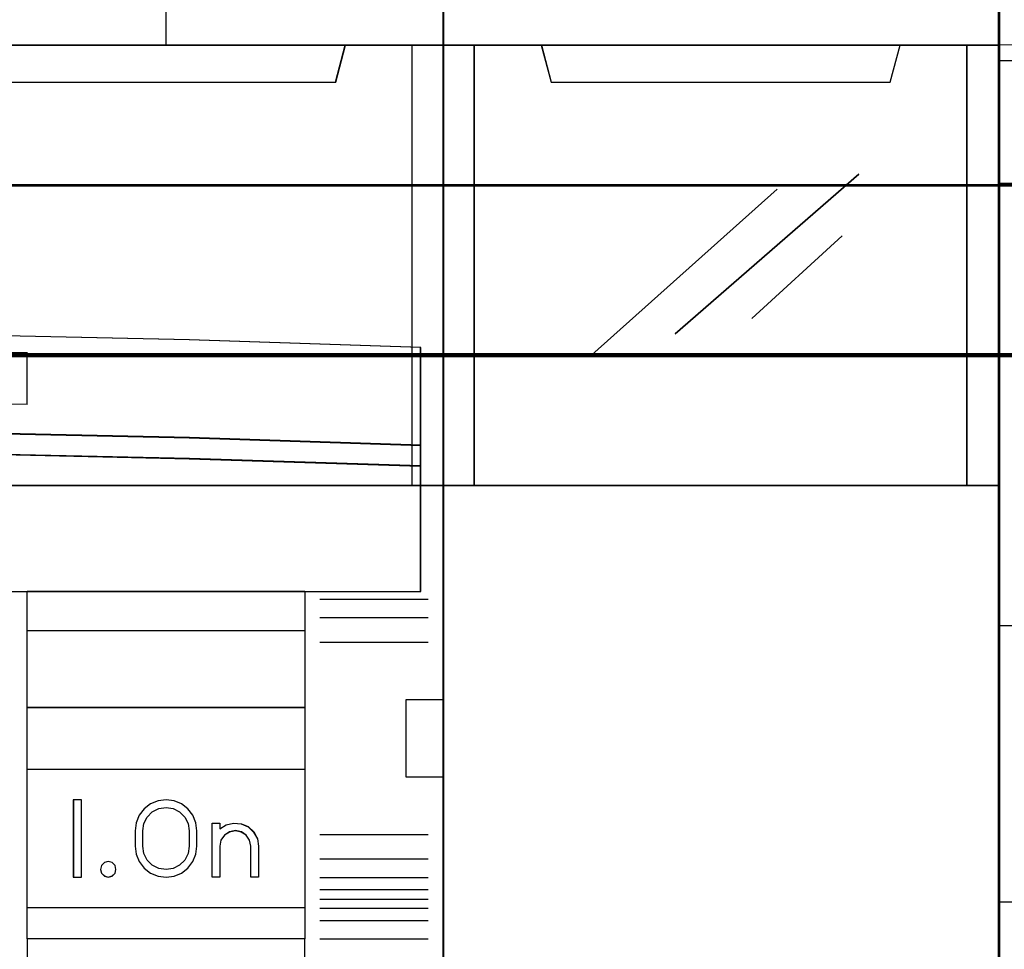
# Model space of a CAD drawing. Header units: millimetres. Extents: x -1290 to 1795, y -4192 to -1311.
# Tile 390 of 656: x 1435.21 to 1441.6, y -3656.29 to -3650.25. Entities that reach past the tile are written whole.
import ezdxf

# ---------------------------------------------------------------- set-up
doc = ezdxf.new("R2010")
doc.units = ezdxf.units.MM
doc.layers.add('30', color=7, linetype='Continuous')
doc.layers.add('45', color=7, linetype='Continuous')
doc.layers.add('Aparatura', color=7, linetype='Continuous', lineweight=13)

# ---------------------------------------------------------------- blocks, each defined once
blk = doc.blocks.new('*D190')
at = {"layer": '45', "color": 7}
for points in [[(351.547912, -83.666358), (369.545417, -83.666358), (369.545417, -83.666358), (387.537078, -83.666358), (387.537078, -83.666358), (387.537078, -166.644258), (387.537078, -166.644258), (369.545417, -166.644258), (369.545417, -166.644258), (351.547912, -166.644258), (351.547912, -166.644258), (333.55625, -166.644258), (333.55625, -166.644258), (333.55625, -83.666358), (333.55625, -83.666358), (351.547912, -83.666358), (351.547912, -83.666358)], [(333.55625, -102.666642), (387.537078, -102.666642), (387.537078, -116.963085), (333.55625, -116.963085), (333.55625, -102.666642)], [(333.561622, -102.670233), (387.531706, -102.670233), (387.531706, -116.959494), (333.561622, -116.959494), (333.561622, -102.670233)], [(336.74002, -102.666642), (337.055572, -103.874918), (337.055572, -103.874918), (384.037757, -103.874918), (384.037757, -103.874918), (384.353309, -102.666642), (336.74002, -102.666642)], [(336.745392, -102.670233), (337.060872, -103.869532), (384.032456, -103.869532), (384.347937, -102.670233), (336.745392, -102.670233)], [(386.79396, -112.474877), (379.291138, -112.228818), (371.794159, -112.064779), (364.291337, -111.982759), (356.800201, -111.982759), (349.297379, -112.064779), (341.806243, -112.228818), (334.297578, -112.474877), (334.297578, -115.656064), (341.806243, -115.410005), (349.297379, -115.245966), (356.800201, -115.158088), (364.291337, -115.158088), (371.794159, -115.245966), (379.291138, -115.410005), (386.79396, -115.656064), (386.79396, -112.474877)], [(386.79396, -115.64907), (379.291138, -115.401471), (371.794159, -115.236405), (364.291337, -115.147977), (356.800201, -115.147977), (349.297379, -115.236405), (341.806243, -115.401471), (334.297578, -115.64907), (334.297578, -116.332914), (341.806243, -116.09121), (349.297379, -115.920249), (356.800201, -115.837717), (364.291337, -115.837717), (371.794159, -115.920249), (379.291138, -116.09121), (386.79396, -116.332914), (386.79396, -115.64907)], [(386.790379, -115.648864), (379.288836, -115.403141), (371.793136, -115.239326), (364.291593, -115.151568), (356.801735, -115.151568), (349.300193, -115.239326), (341.810335, -115.403141), (334.30295, -115.648864), (334.30295, -116.327528), (341.810335, -116.087656), (349.300193, -115.91799), (356.801735, -115.836082), (364.291593, -115.836082), (371.793136, -115.91799), (379.288836, -116.087656), (386.790379, -116.327528), (386.790379, -115.648864)], [(386.790379, -115.648864), (379.288836, -115.403141), (371.793136, -115.239326), (364.291593, -115.151568), (356.801735, -115.151568), (349.300193, -115.239326), (341.810335, -115.403141), (334.30295, -115.648864), (334.30295, -116.327528), (341.810335, -116.087656), (349.300193, -115.91799), (356.801735, -115.836082), (364.291593, -115.836082), (371.793136, -115.91799), (379.288836, -116.087656), (386.790379, -116.327528), (386.790379, -115.648864)], [(386.79396, -116.322087), (379.291138, -116.082006), (371.794159, -115.912192), (364.291337, -115.830214), (356.800201, -115.830214), (349.297379, -115.912192), (341.806243, -116.082006), (334.297578, -116.322087), (334.297578, -120.397607), (386.79396, -120.397607), (386.79396, -116.322087)], [(374.030232, -120.386835), (383.037184, -120.386835), (383.037184, -131.665279), (374.030232, -131.665279), (374.030232, -120.386835)], [(374.035604, -120.392221), (383.033603, -120.392221), (383.033603, -131.659893), (374.035604, -131.659893), (374.035604, -120.392221)], [(374.035604, -120.392221), (383.033603, -120.392221), (383.033603, -131.659893), (374.035604, -131.659893), (374.035604, -120.392221)], [(374.030232, -121.654358), (383.037184, -121.654358), (383.037184, -124.166065), (374.030232, -124.166065), (374.030232, -121.654358)], [(374.035604, -121.659744), (383.033603, -121.659744), (383.033603, -124.160679), (374.035604, -124.160679), (374.035604, -121.659744)], [(374.035604, -121.659744), (383.033603, -121.659744), (383.033603, -124.160679), (374.035604, -124.160679), (374.035604, -121.659744)], [(374.030232, -126.157118), (383.037184, -126.157118), (383.037184, -130.659878), (374.030232, -130.659878), (374.030232, -126.157118)], [(374.035604, -126.162504), (383.033603, -126.162504), (383.033603, -130.654492), (374.035604, -130.654492), (374.035604, -126.162504)], [(375.788647, -127.155338), (375.530794, -127.155338), (375.530794, -129.656273), (375.788647, -129.656273), (375.788647, -127.155338)]]:
    blk.add_lwpolyline(points, close=True, dxfattribs=at)
at = {"layer": '45', "color": 59}
blk.add_lwpolyline([(351.549703, -83.671744), (369.543626, -83.671744), (387.531706, -83.671744), (387.531706, -166.640667), (369.543626, -166.640667), (351.549703, -166.640667), (333.561622, -166.640667), (333.561622, -83.671744), (351.549703, -83.671744)], close=True, dxfattribs=at)
at = {"layer": '45', "color": 7}
for points in [[(378.528336, -95.364917), (378.528336, -102.677414)], [(374.040976, -112.652428), (367.296413, -112.545604), (360.55185, -112.514186), (353.795598, -112.545604), (347.04519, -112.652428)], [(374.030232, -114.323907), (374.030232, -112.641656)], [(386.321229, -126.413854), (386.321229, -123.902147)], [(386.321229, -123.902147), (387.537078, -123.902147)], [(386.321229, -126.403082), (387.537078, -126.403082)], [(374.030232, -131.652712), (374.030232, -133.277512)], [(383.02644, -131.652712), (383.02644, -133.277512)]]:
    blk.add_lwpolyline(points, dxfattribs=at)
at = {"layer": '45', "color": 4}
blk.add_lwpolyline([(386.519991, -116.963085), (386.519991, -102.666642)], dxfattribs=at)
blk.add_lwpolyline([(386.790379, -112.477265), (379.288836, -112.231807), (371.793136, -112.068169), (364.291593, -111.98635), (356.801735, -111.98635), (349.300193, -112.068169), (341.810335, -112.231807), (334.30295, -112.477265), (334.30295, -115.650678), (341.810335, -115.40522), (349.300193, -115.241582), (356.801735, -115.153919), (364.291593, -115.153919), (371.793136, -115.241582), (379.288836, -115.40522), (386.790379, -115.650678), (386.790379, -112.477265)], close=True, dxfattribs=at)
blk.add_lwpolyline([(386.790379, -112.477265), (379.288836, -112.231807), (371.793136, -112.068169), (364.291593, -111.98635), (356.801735, -111.98635), (349.300193, -112.068169), (341.810335, -112.231807), (334.30295, -112.477265), (334.30295, -115.650678), (341.810335, -115.40522), (349.300193, -115.241582), (356.801735, -115.153919), (364.291593, -115.153919), (371.793136, -115.241582), (379.288836, -115.40522), (386.790379, -115.650678), (386.790379, -112.477265)], close=True, dxfattribs=at)
at = {"layer": '45', "color": 251}
for points in [[(374.040976, -114.323907), (367.296413, -114.215696), (360.55185, -114.183869), (353.795598, -114.215696), (347.04519, -114.323907)], [(383.52424, -120.638185), (387.039279, -120.638185)], [(383.52424, -121.23963), (387.039279, -121.23963)], [(383.52424, -122.04036), (387.039279, -122.04036)], [(383.52424, -128.272051), (387.039279, -128.272051)], [(383.52424, -129.0656), (387.039279, -129.0656)], [(383.52424, -129.667045), (387.039279, -129.667045)], [(383.52424, -130.065615), (387.039279, -130.065615)], [(383.52424, -130.36903), (387.039279, -130.36903)], [(383.52424, -130.66706), (387.039279, -130.66706)], [(383.52424, -131.06922), (387.039279, -131.06922)], [(383.52424, -131.665279), (387.039279, -131.665279)]]:
    blk.add_lwpolyline(points, dxfattribs=at)
blk.add_lwpolyline([(386.790379, -116.326506), (379.288836, -116.086897), (371.793136, -115.917417), (364.291593, -115.8356), (356.801735, -115.8356), (349.300193, -115.917417), (341.810335, -116.086897), (334.30295, -116.326506), (334.30295, -120.394016), (386.790379, -120.394016), (386.790379, -116.326506)], close=True, dxfattribs=at)
blk.add_lwpolyline([(386.790379, -116.326506), (379.288836, -116.086897), (371.793136, -115.917417), (364.291593, -115.8356), (356.801735, -115.8356), (349.300193, -115.917417), (341.810335, -116.086897), (334.30295, -116.326506), (334.30295, -120.394016), (386.790379, -120.394016), (386.790379, -116.326506)], close=True, dxfattribs=at)
at = {"layer": '45', "color": 255}
for points in [[(375.794019, -127.149952), (375.525422, -127.149952), (375.525422, -127.149952), (375.525422, -129.661659), (375.525422, -129.661659), (375.794019, -129.661659), (375.794019, -129.661659), (375.794019, -127.149952), (375.794019, -127.149952)], [(379.538261, -128.153461), (379.503013, -127.901116), (379.40902, -127.648772), (379.244532, -127.449244), (379.038922, -127.284927), (378.798064, -127.185163), (378.533708, -127.149952), (378.275227, -127.185163), (378.028494, -127.284927), (377.828759, -127.449244), (377.664271, -127.648772), (377.564403, -127.901116), (377.529155, -128.153461), (377.529155, -128.153461), (377.529155, -128.65815), (377.529155, -128.65815), (377.564403, -128.916363), (377.664271, -129.15697), (377.828759, -129.374104), (378.028494, -129.526684), (378.275227, -129.626448), (378.533708, -129.661659), (378.798064, -129.626448), (379.038922, -129.526684), (379.244532, -129.374104), (379.40902, -129.15697), (379.503013, -128.916363), (379.538261, -128.65815), (379.538261, -128.65815), (379.538261, -128.153461), (379.538261, -128.153461)], [(377.779846, -128.658095), (377.779846, -128.153029), (377.779846, -128.153029), (377.815183, -127.918114), (377.921195, -127.712564), (378.086102, -127.542251), (378.298126, -127.436539), (378.533708, -127.401302), (378.76929, -127.436539), (378.975424, -127.542251), (379.146221, -127.712564), (379.252233, -127.918114), (379.28757, -128.153029), (379.28757, -128.153029), (379.28757, -128.658095), (379.28757, -128.658095), (379.252233, -128.89301), (379.146221, -129.104433), (378.975424, -129.268873), (378.76929, -129.374585), (378.533708, -129.415695), (378.298126, -129.374585), (378.086102, -129.268873), (377.921195, -129.104433), (377.815183, -128.89301), (377.779846, -128.658095), (377.779846, -128.658095)], [(380.277756, -127.904002), (380.277756, -128.092113), (380.277756, -128.092113), (380.483645, -127.962787), (380.72483, -127.904002), (380.977779, -127.927516), (381.201317, -128.021571), (381.377793, -128.192046), (381.501327, -128.415428), (381.536622, -128.656444), (381.536622, -128.656444), (381.536622, -129.661659), (381.536622, -129.661659), (381.289555, -129.661659), (381.289555, -129.661659), (381.289555, -128.656444), (381.289555, -128.656444), (381.242494, -128.462455), (381.136608, -128.297859), (380.977779, -128.192046), (380.783655, -128.150897), (380.589531, -128.192046), (380.430702, -128.297859), (380.313051, -128.462455), (380.277756, -128.656444), (380.277756, -128.656444), (380.277756, -129.661659), (380.277756, -129.661659), (380.030688, -129.661659), (380.030688, -129.661659), (380.030688, -127.904002), (380.030688, -127.904002), (380.277756, -127.904002), (380.277756, -127.904002)], [(380.279868, -127.909388), (380.279868, -128.096346), (380.484533, -127.967813), (380.724284, -127.909388), (380.97573, -127.932758), (381.197938, -128.026237), (381.373365, -128.195667), (381.496165, -128.417679), (381.53125, -128.657219), (381.53125, -129.656273), (381.285652, -129.656273), (381.285652, -128.657219), (381.238871, -128.464419), (381.133615, -128.300831), (380.97573, -128.195667), (380.78276, -128.15477), (380.58979, -128.195667), (380.431905, -128.300831), (380.314954, -128.464419), (380.279868, -128.657219), (380.279868, -129.656273), (380.03427, -129.656273), (380.03427, -127.909388), (380.279868, -127.909388)], [(376.909592, -129.410893), (376.885716, -129.27954), (376.790215, -129.18401), (376.658901, -129.148186), (376.533556, -129.18401), (376.438055, -129.27954), (376.408211, -129.410893), (376.438055, -129.530305), (376.533556, -129.625835), (376.658901, -129.661659), (376.790215, -129.625835), (376.885716, -129.530305), (376.909592, -129.410893)], [(376.90422, -129.409891), (376.880771, -129.280834), (376.786975, -129.186974), (376.658006, -129.151777), (376.534899, -129.186974), (376.441103, -129.280834), (376.411792, -129.409891), (376.441103, -129.527216), (376.534899, -129.621075), (376.658006, -129.656273), (376.786975, -129.621075), (376.880771, -129.527216), (376.90422, -129.409891)]]:
    blk.add_lwpolyline(points, close=True, dxfattribs=at)
blk = doc.blocks.new('*F192')
at = {"layer": '45', "color": 7}
for points in [[(387.524544, -83.671744), (405.525913, -83.671744), (405.525913, -83.671744), (405.525913, -166.633485), (405.525913, -166.633485), (387.524544, -166.633485), (387.524544, -166.633485), (387.524544, -83.671744), (387.524544, -83.671744)], [(387.529916, -83.67713), (405.522331, -83.67713), (405.522331, -166.628099), (387.529916, -166.628099), (387.529916, -83.67713)], [(387.524544, -102.666642), (405.525913, -102.666642), (405.525913, -116.963085), (387.524544, -116.963085), (387.524544, -102.666642)], [(387.529916, -102.670233), (405.522331, -102.670233), (405.522331, -116.959494), (387.529916, -116.959494), (387.529916, -102.670233)], [(390.704732, -102.666642), (391.025984, -103.874918), (391.025984, -103.874918), (402.024473, -103.874918), (402.024473, -103.874918), (402.345725, -102.666642), (390.704732, -102.666642)], [(390.710104, -102.670233), (391.031108, -103.869532), (402.021139, -103.869532), (402.342143, -102.670233), (390.710104, -102.670233)]]:
    blk.add_lwpolyline(points, close=True, dxfattribs=at)
at = {"layer": '45', "color": 4}
for points in [[(388.529096, -102.666642), (388.529096, -116.963085), (388.529096, -102.666642)], [(404.510616, -116.963085), (404.510616, -102.666642), (404.510616, -116.963085)]]:
    blk.add_lwpolyline(points, close=True, dxfattribs=at)
at = {"layer": '45', "color": 253}
for points in [[(395.043468, -112.031234), (401.000949, -106.85701), (395.043468, -112.031234)], [(392.348545, -112.715266), (398.357955, -107.341756), (392.348545, -112.715266)], [(397.536048, -111.541101), (400.463755, -108.855244), (397.536048, -111.541101)]]:
    blk.add_lwpolyline(points, close=True, dxfattribs=at)
blk = doc.blocks.new('*U203')
at = {"layer": '30', "color": 7}
for points in [[(117.203183, -257.081874), (764.797637, -257.081874), (117.203183, -257.081874)], [(764.797637, -257.081874), (117.203183, -257.081874), (117.203183, -259.617925), (117.203183, -261.114612), (117.203183, -262.652872), (764.797637, -262.652872), (764.797637, -261.114612), (764.797637, -259.617925), (764.797637, -257.081874)], [(117.203183, -262.566695), (764.797637, -262.566695), (117.203183, -262.566695)], [(764.797637, -262.566695), (117.203183, -262.566695), (117.203183, -264.08627), (117.203183, -285.154976), (117.203183, -286.633482), (764.797637, -286.633482), (764.797637, -285.154976), (764.797637, -264.08627), (764.797637, -262.566695)]]:
    blk.add_lwpolyline(points, close=True, dxfattribs=at)
at = {"layer": '30', "color": 59}
blk.add_lwpolyline([(764.754661, -257.124962), (117.246158, -257.124962), (117.246158, -259.621784), (117.246158, -261.095318), (117.246158, -262.609784), (764.754661, -262.609784), (764.754661, -261.095318), (764.754661, -259.621784), (764.754661, -257.124962)], close=True, dxfattribs=at)
blk = doc.blocks.new('*U251')
at = {"layer": '45', "color": 7}
for points in [[(435.005325, -698.804806), (435.005325, -750.882783)], [(435.005325, -701.989773), (439.999438, -701.989773)], [(435.005325, -705.968288), (439.999438, -705.968288)], [(435.005325, -720.315002), (439.999438, -720.315002)], [(435.005325, -729.279229), (439.999438, -729.279229)]]:
    blk.add_lwpolyline(points, dxfattribs=at)
for points in [[(435.005325, -750.882783), (439.999438, -750.882783), (439.999438, -750.882783), (439.999438, -698.804806), (439.999438, -698.804806), (435.005325, -698.804806), (435.005325, -750.882783)], [(435.050091, -750.837899), (439.954672, -750.837899), (439.954672, -698.84969), (435.050091, -698.84969), (435.050091, -750.837899)]]:
    blk.add_lwpolyline(points, close=True, dxfattribs=at)

msp = doc.modelspace()

# ---------------------------------------------------------------- linework, layer by layer
at = {"layer": 'Aparatura', "color": 7, "lineweight": 13}
msp.add_lwpolyline([(1412.53, -3659.3921), (1412.53, -3650.4182), (1542.0388, -3650.4182), (1542.0388, -3659.3921)], dxfattribs=at)
msp.add_lwpolyline([(1542.0388, -3659.3921), (1412.53, -3659.3921), (1412.53, -3650.4182), (1542.0388, -3650.4182), (1542.0388, -3659.3921)], close=True, dxfattribs=at)

# ---------------------------------------------------------------- block references
at = {"layer": 'Aparatura', "color": 7, "lineweight": 13, "xscale": 0.2, "yscale": 0.2, "zscale": 0.2}
for name, p in [('*D190', (1360.4545, -3629.8859)), ('*F192', (1360.4545, -3629.8859)), ('*U251', (1354.5587, -3510.1215)), ('*U203', (1388.9844, -3599.9102))]:
    msp.add_blockref(name, p, dxfattribs=at)

doc.saveas('drawing.dxf')
